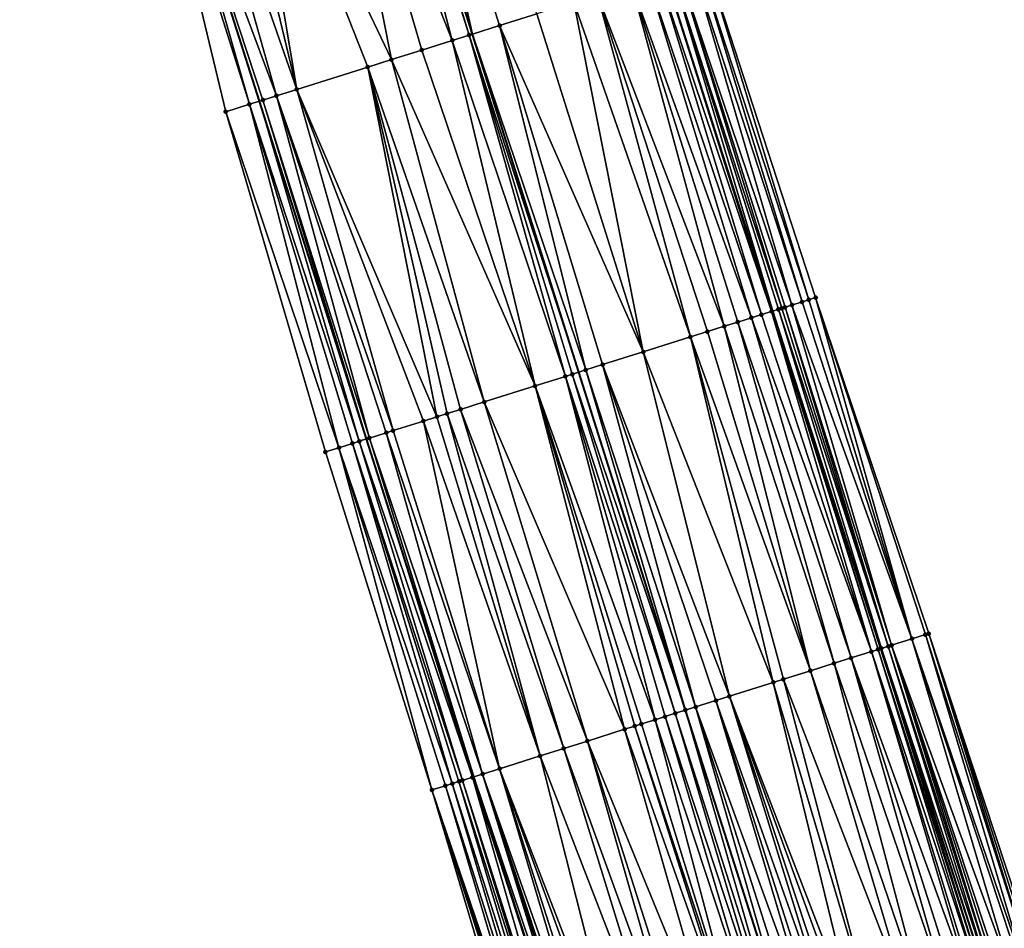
# Model space of a CAD drawing. Header units: feet. Extents: x 2004186 to 2014793, y 836912 to 864902.
# Tile 842 of 974: x 2004446 to 2004501, y 859180 to 859231. Entities that reach past the tile are written whole.
import ezdxf

# ---------------------------------------------------------------- set-up
doc = ezdxf.new("R2010")
doc.units = ezdxf.units.FT
doc.header["$LTSCALE"] = 100
doc.header["$MEASUREMENT"] = 0
for name, color, linetype, lineweight in [('EP_Travel Lane', 5, 'Continuous', 40), ('GPL_Skip Line', 2, 'Continuous', 40), ('Road Shots', 4, 'Continuous', 200), ('Road X-Section', 30, 'Continuous', 13)]:
    doc.layers.add(name, color=color, linetype=linetype, lineweight=lineweight)
doc.layers.add('I-77 SB_MM21-27-Surface-Border', color=7, linetype='Continuous')
doc.layers.add('I-77 SB_MM21-27-Surface-TIN', color=7, linetype='Continuous')

msp = doc.modelspace()

# ---------------------------------------------------------------- linework, layer by layer
at = {"layer": 'EP_Travel Lane'}
for points in [[(2004611.05073845, 858834.3353177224, 450.809887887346), (2004604.904946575, 858853.3668425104, 450.6313868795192), (2004598.75915778, 858872.3983577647, 450.4519635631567), (2004592.613442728, 858891.4296446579, 450.2502030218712), (2004586.467838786, 858910.4605874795, 450.014829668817), (2004580.322293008, 858929.491350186, 449.7618389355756), (2004574.17668532, 858948.5223046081, 449.5275945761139), (2004568.011584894, 858967.5560567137, 449.3092395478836), (2004561.847882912, 858986.5815319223, 449.1081062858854), (2004555.684214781, 859005.6069026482, 448.8968775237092), (2004549.520720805, 859024.6317358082, 448.6337080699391), (2004543.357037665, 859043.6571528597, 448.4269492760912), (2004537.193351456, 859062.6825793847, 448.2211025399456), (2004531.029666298, 859081.7080026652, 448.014952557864), (2004524.865823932, 859100.7339112, 447.8556761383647), (2004518.74471886, 859119.7364607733, 447.7203524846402), (2004512.616897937, 859138.7738750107, 447.5539477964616), (2004506.489054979, 859157.8113577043, 447.3980261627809), (2004500.361281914, 859176.8486232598, 447.2088581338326), (2004494.264296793, 859195.8284650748, 447.0465477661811), (2004488.171829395, 859214.8773456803, 446.8647979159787), (2004482.07930807, 859233.9263948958, 446.7118126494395), (2004475.98675831, 859252.9755330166, 446.5739951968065), (2004470.027193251, 859271.9272233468, 446.4479969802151)], [(2004588.082730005, 858826.8995207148, 450.8157096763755), (2004581.923465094, 858845.9265977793, 450.6296128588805), (2004575.764155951, 858864.9538114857, 450.4568630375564), (2004569.604895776, 858883.9808739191, 450.2693464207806), (2004563.445736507, 858903.0076246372, 450.0513423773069), (2004557.286682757, 858922.0340493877, 449.8014890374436), (2004551.127561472, 858941.0606827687, 449.5720199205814), (2004544.982919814, 858960.0824427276, 449.3651905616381), (2004538.836223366, 858979.1132654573, 449.1490235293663), (2004532.689582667, 858998.1439155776, 448.9161874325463), (2004526.543028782, 859017.174296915, 448.6573998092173), (2004520.39633813, 859036.2051016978, 448.4395070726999), (2004514.249481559, 859055.2364201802, 448.2712313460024), (2004508.102644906, 859074.2676770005, 448.0969892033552), (2004501.955668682, 859093.2993659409, 447.9644883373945), (2004495.812314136, 859112.3724637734, 447.873149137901), (2004489.682644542, 859131.4098709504, 447.7881508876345), (2004483.553024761, 859150.4471234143, 447.679462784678), (2004477.423393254, 859169.4844122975, 447.57635318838), (2004471.297890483, 859188.5960050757, 447.4720550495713), (2004465.250982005, 859207.6599434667, 447.3995910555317), (2004459.20407793, 859226.7238679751, 447.3247592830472), (2004453.157249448, 859245.7875541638, 447.2093015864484), (2004447.138044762, 859265.0163735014, 447.1114540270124)]]:
    msp.add_polyline3d(points, dxfattribs=at)
at = {"layer": 'GPL_Skip Line'}
msp.add_polyline3d([(2004600.144751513, 858830.8070277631, 451.0318982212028), (2004593.984853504, 858849.8338164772, 450.8384232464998), (2004587.824933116, 858868.8606743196, 450.651705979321), (2004581.665053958, 858887.8874048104, 450.4525393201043), (2004575.505346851, 858906.913603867, 450.2014217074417), (2004569.345699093, 858925.939619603, 449.9323833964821), (2004563.185962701, 858944.965909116, 449.6901084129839), (2004557.013036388, 858963.9881491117, 449.4678987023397), (2004550.839239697, 858983.0100203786, 449.2381246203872), (2004544.665458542, 859002.0318437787, 449.0037253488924), (2004538.491816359, 859021.0532389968, 448.7279527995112), (2004532.318022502, 859040.0751015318, 448.4973349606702), (2004526.144169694, 859059.0971456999, 448.2842675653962), (2004519.970243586, 859078.1194157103, 448.0930222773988), (2004513.796193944, 859097.1420663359, 447.9385541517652), (2004507.673925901, 859116.181789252, 447.8432484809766), (2004501.558497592, 859135.2231480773, 447.6719201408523), (2004495.443004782, 859154.2647077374, 447.5313333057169), (2004489.327486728, 859173.3063459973, 447.4027776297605), (2004483.245041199, 859192.3583882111, 447.2583316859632), (2004477.23562986, 859211.4338076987, 447.134447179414), (2004471.226203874, 859230.5092736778, 447.0184828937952), (2004465.216785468, 859249.5847155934, 446.8984191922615), (2004459.266163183, 859268.6782788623, 446.7735468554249)], dxfattribs=at)
at = {"layer": 'I-77 SB_MM21-27-Surface-Border', "color": 3, "linetype": 'ByBlock', "lineweight": -2}
for points in [[(2004472.4773432, 859272.6663528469, 446.2902183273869), (2004478.189264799, 859253.6681932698, 446.3872762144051), (2004484.389439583, 859234.652851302, 446.5081358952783), (2004490.589518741, 859215.637812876, 446.680707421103), (2004496.980352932, 859196.6828786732, 446.854806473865), (2004503.22893318, 859177.7683850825, 447.0383335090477), (2004509.34435858, 859158.7270353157, 447.2110499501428), (2004515.459768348, 859139.6857342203, 447.3912133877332), (2004521.575246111, 859120.6442214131, 447.5389734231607), (2004527.683948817, 859101.6465388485, 447.6780818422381), (2004533.857993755, 859082.6239027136, 447.8339510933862), (2004539.841598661, 859063.5401678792, 448.0519747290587), (2004545.444640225, 859044.3332597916, 448.3000429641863), (2004552.189291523, 859025.4961188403, 448.4819144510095), (2004558.553373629, 859006.5358226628, 448.6955618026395), (2004564.727175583, 858987.5139351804, 448.9237640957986), (2004570.901104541, 858968.4916563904, 449.1141541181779), (2004577.077379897, 858949.4590754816, 449.3218534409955), (2004583.237223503, 858930.4324548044, 449.5317550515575), (2004589.396965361, 858911.406148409, 449.7723916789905), (2004595.556651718, 858892.3800134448, 450.0297687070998), (2004601.335895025, 858873.2303341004, 450.2538553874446), (2004607.305443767, 858854.142167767, 450.4692363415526), (2004612.704133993, 858834.8692839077, 450.6932272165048)], [(2004587.587272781, 858826.7388912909, 450.795730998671), (2004581.807851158, 858845.8891214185, 450.6254984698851), (2004573.935653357, 858864.3609058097, 450.3745427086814), (2004567.204966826, 858883.2027608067, 450.1685439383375), (2004560.664649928, 858902.1059305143, 449.9344593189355), (2004554.504930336, 858921.1321681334, 449.6871242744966), (2004548.345137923, 858940.158630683, 449.4617647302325), (2004542.175701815, 858959.1701092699, 449.259049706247), (2004536.001870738, 858978.1920864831, 449.0395053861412), (2004530.018245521, 858997.275883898, 448.8275165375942), (2004524.415195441, 859016.4828182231, 448.5819936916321), (2004518.051143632, 859035.4430210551, 448.3593327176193), (2004511.496731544, 859054.3418794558, 448.1750943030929), (2004505.322676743, 859073.3645459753, 448.0221546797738), (2004498.958282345, 859092.3258043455, 447.9014847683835), (2004492.821177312, 859111.4114790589, 447.8267164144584), (2004486.705541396, 859130.4534843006, 447.7543356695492), (2004480.58991449, 859149.4954614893, 447.6776576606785), (2004474.664796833, 859168.5983181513, 447.5585882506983), (2004468.93780789, 859187.8524946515, 447.4715177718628), (2004462.928291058, 859206.9282489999, 447.4046807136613), (2004457.300320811, 859226.1240958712, 447.3211453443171), (2004452.626173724, 859245.6203115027, 447.2192829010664), (2004445.672324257, 859264.5737021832, 447.1361077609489)]]:
    msp.add_polyline3d(points, dxfattribs=at)
at = {"layer": 'I-77 SB_MM21-27-Surface-TIN', "color": 128, "linetype": 'ByBlock', "lineweight": -2}
for points in [[(2004466.742914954, 859250.0652661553, 446.8623771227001), (2004465.216785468, 859249.5847155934, 446.8984191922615), (2004471.226203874, 859230.5092736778, 447.0184828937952)], [(2004466.742914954, 859250.0652661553, 446.8623771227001), (2004471.226203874, 859230.5092736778, 447.0184828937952), (2004472.752335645, 859230.9898169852, 446.9812047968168)], [(2004466.742914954, 859250.0652661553, 446.8623771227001), (2004472.752335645, 859230.9898169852, 446.9812047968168), (2004474.850785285, 859231.6505054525, 446.9199679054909)], [(2004465.026019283, 859249.5246467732, 446.9029244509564), (2004462.736809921, 859248.8038689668, 446.9651708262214), (2004470.08159216, 859230.1489070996, 447.0534094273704)], [(2004465.026019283, 859249.5246467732, 446.9029244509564), (2004471.035437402, 859230.4492057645, 447.0231426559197), (2004465.216785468, 859249.5847155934, 446.8984191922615)], [(2004465.026019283, 859249.5246467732, 446.9029244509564), (2004470.08159216, 859230.1489070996, 447.0534094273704), (2004471.035437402, 859230.4492057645, 447.0231426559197)], [(2004471.035437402, 859230.4492057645, 447.0231426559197), (2004471.226203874, 859230.5092736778, 447.0184828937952), (2004465.216785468, 859249.5847155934, 446.8984191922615)], [(2004462.736809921, 859248.8038689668, 446.9651708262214), (2004457.967613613, 859247.3022807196, 447.1003333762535), (2004466.647787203, 859229.067711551, 447.1418665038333)], [(2004462.736809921, 859248.8038689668, 446.9651708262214), (2004468.364697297, 859229.6082851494, 447.0935194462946), (2004470.08159216, 859230.1489070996, 447.0534094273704)], [(2004462.736809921, 859248.8038689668, 446.9651708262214), (2004466.647787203, 859229.067711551, 447.1418665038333), (2004468.364697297, 859229.6082851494, 447.0935194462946)], [(2004456.63225037, 859246.8817987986, 447.1318395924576), (2004454.724583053, 859246.2811279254, 447.1798442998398), (2004461.306303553, 859227.3858812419, 447.2844805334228)], [(2004457.967613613, 859247.3022807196, 447.1003333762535), (2004456.63225037, 859246.8817987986, 447.1318395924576), (2004461.306303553, 859227.3858812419, 447.2844805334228)], [(2004457.967613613, 859247.3022807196, 447.1003333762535), (2004465.312410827, 859228.6472713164, 447.1804744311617), (2004466.647787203, 859229.067711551, 447.1418665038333)], [(2004457.967613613, 859247.3022807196, 447.1003333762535), (2004461.306303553, 859227.3858812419, 447.2844805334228), (2004465.312410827, 859228.6472713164, 447.1804744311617)], [(2004452.626173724, 859245.6203115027, 447.2192829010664), (2004458.635616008, 859226.5447937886, 447.3264353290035), (2004453.157249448, 859245.7875541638, 447.2093015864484)], [(2004454.724583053, 859246.2811279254, 447.1798442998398), (2004453.157249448, 859245.7875541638, 447.2093015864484), (2004460.161703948, 859227.0254762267, 447.3128590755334)], [(2004458.635616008, 859226.5447937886, 447.3264353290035), (2004459.20407793, 859226.7238679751, 447.3247592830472), (2004453.157249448, 859245.7875541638, 447.2093015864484)], [(2004459.398651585, 859226.7851616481, 447.3241856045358), (2004453.157249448, 859245.7875541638, 447.2093015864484), (2004459.20407793, 859226.7238679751, 447.3247592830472)], [(2004460.161703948, 859227.0254762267, 447.3128590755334), (2004453.157249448, 859245.7875541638, 447.2093015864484), (2004459.398651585, 859226.7851616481, 447.3241856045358)], [(2004454.724583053, 859246.2811279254, 447.1798442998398), (2004460.161703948, 859227.0254762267, 447.3128590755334), (2004461.306303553, 859227.3858812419, 447.2844805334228)], [(2004452.626173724, 859245.6203115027, 447.2192829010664), (2004457.300320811, 859226.1240958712, 447.3211453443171), (2004458.635616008, 859226.5447937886, 447.3264353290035)], [(2004484.389439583, 859234.652851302, 446.5081358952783), (2004484.007865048, 859234.532847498, 446.5399463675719), (2004490.207949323, 859215.5177928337, 446.7097516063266)], [(2004484.389439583, 859234.652851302, 446.5081358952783), (2004490.207949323, 859215.5177928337, 446.7097516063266), (2004490.589518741, 859215.637812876, 446.680707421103)], [(2004482.863111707, 859234.1729304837, 446.6514590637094), (2004482.481536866, 859234.0529276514, 446.6834350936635), (2004488.681643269, 859215.037802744, 446.8412739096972)], [(2004483.626281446, 859234.4128724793, 446.576660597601), (2004482.863111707, 859234.1729304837, 446.6514590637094), (2004489.254002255, 859215.2178173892, 446.7950810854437)], [(2004482.863111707, 859234.1729304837, 446.6514590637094), (2004488.872425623, 859215.0978202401, 446.8280252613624), (2004489.254002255, 859215.2178173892, 446.7950810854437)], [(2004482.863111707, 859234.1729304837, 446.6514590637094), (2004488.681643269, 859215.037802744, 446.8412739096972), (2004488.872425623, 859215.0978202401, 446.8280252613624)], [(2004484.007865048, 859234.532847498, 446.5399463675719), (2004483.626281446, 859234.4128724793, 446.576660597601), (2004489.826374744, 859215.3977891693, 446.7415858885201)], [(2004483.626281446, 859234.4128724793, 446.576660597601), (2004489.254002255, 859215.2178173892, 446.7950810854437), (2004489.826374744, 859215.3977891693, 446.7415858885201)], [(2004484.007865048, 859234.532847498, 446.5399463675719), (2004489.826374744, 859215.3977891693, 446.7415858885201), (2004490.207949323, 859215.5177928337, 446.7097516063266)], [(2004481.146091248, 859233.63270721, 446.7594862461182), (2004480.192245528, 859233.3324100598, 446.7900110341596), (2004486.964677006, 859214.4974074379, 446.9199942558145)], [(2004481.718412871, 859233.8128404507, 446.7334968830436), (2004481.146091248, 859233.63270721, 446.7594862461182), (2004487.536991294, 859214.6775639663, 446.8979721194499)], [(2004481.146091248, 859233.63270721, 446.7594862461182), (2004486.964677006, 859214.4974074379, 446.9199942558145), (2004487.536991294, 859214.6775639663, 446.8979721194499)], [(2004481.718412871, 859233.8128404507, 446.7334968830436), (2004488.109321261, 859214.8576707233, 446.8674711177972), (2004482.07930807, 859233.9263948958, 446.7118126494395)], [(2004481.718412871, 859233.8128404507, 446.7334968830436), (2004487.536991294, 859214.6775639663, 446.8979721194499), (2004488.109321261, 859214.8576707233, 446.8674711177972)], [(2004482.099970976, 859233.9328964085, 446.7105711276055), (2004482.07930807, 859233.9263948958, 446.7118126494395), (2004488.171829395, 859214.8773456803, 446.8647979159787)], [(2004488.109321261, 859214.8576707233, 446.8674711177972), (2004488.171829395, 859214.8773456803, 446.8647979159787), (2004482.07930807, 859233.9263948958, 446.7118126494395)], [(2004482.481536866, 859234.0529276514, 446.6834350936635), (2004482.099970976, 859233.9328964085, 446.7105711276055), (2004488.171829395, 859214.8773456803, 446.8647979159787)], [(2004482.481536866, 859234.0529276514, 446.6834350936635), (2004488.171829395, 859214.8773456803, 446.8647979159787), (2004488.490867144, 859214.9777654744, 446.851154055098)], [(2004482.481536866, 859234.0529276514, 446.6834350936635), (2004488.490867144, 859214.9777654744, 446.851154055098), (2004488.681643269, 859215.037802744, 446.8412739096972)], [(2004480.192245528, 859233.3324100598, 446.7900110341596), (2004478.284573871, 859232.7317529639, 446.8403629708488), (2004485.438539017, 859214.0168838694, 446.960634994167)], [(2004480.192245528, 859233.3324100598, 446.7900110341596), (2004486.201601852, 859214.2571652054, 446.9436453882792), (2004486.964677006, 859214.4974074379, 446.9199942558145)], [(2004480.192245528, 859233.3324100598, 446.7900110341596), (2004485.438539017, 859214.0168838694, 446.960634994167), (2004486.201601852, 859214.2571652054, 446.9436453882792)], [(2004478.284573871, 859232.7317529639, 446.8403629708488), (2004476.949216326, 859232.3112529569, 446.86878833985), (2004483.530881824, 859213.4161808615, 447.0031655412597)], [(2004478.284573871, 859232.7317529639, 446.8403629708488), (2004484.484706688, 859213.7165442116, 446.9839183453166), (2004485.438539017, 859214.0168838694, 446.960634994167)], [(2004478.284573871, 859232.7317529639, 446.8403629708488), (2004483.530881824, 859213.4161808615, 447.0031655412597), (2004484.484706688, 859213.7165442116, 446.9839183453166)], [(2004476.949216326, 859232.3112529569, 446.86878833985), (2004474.850785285, 859231.6505054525, 446.9199679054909), (2004480.860172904, 859212.5751612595, 447.0566792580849)], [(2004476.949216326, 859232.3112529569, 446.86878833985), (2004480.860172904, 859212.5751612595, 447.0566792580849), (2004483.530881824, 859213.4161808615, 447.0031655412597)], [(2004474.850785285, 859231.6505054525, 446.9199679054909), (2004472.752335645, 859230.9898169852, 446.9812047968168), (2004480.860172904, 859212.5751612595, 447.0566792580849)], [(2004472.752335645, 859230.9898169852, 446.9812047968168), (2004471.226203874, 859230.5092736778, 447.0184828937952), (2004477.617153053, 859211.5539744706, 447.13039936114)], [(2004472.752335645, 859230.9898169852, 446.9812047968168), (2004478.570982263, 859211.8543240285, 447.1088025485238), (2004480.860172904, 859212.5751612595, 447.0566792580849)], [(2004472.752335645, 859230.9898169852, 446.9812047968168), (2004477.617153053, 859211.5539744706, 447.13039936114), (2004478.570982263, 859211.8543240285, 447.1088025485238)], [(2004471.035437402, 859230.4492057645, 447.0231426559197), (2004470.08159216, 859230.1489070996, 447.0534094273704), (2004476.472573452, 859211.1935059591, 447.1479609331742)], [(2004471.035437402, 859230.4492057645, 447.0231426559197), (2004477.23562986, 859211.4338076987, 447.134447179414), (2004471.226203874, 859230.5092736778, 447.0184828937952)], [(2004471.035437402, 859230.4492057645, 447.0231426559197), (2004476.854106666, 859211.3136409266, 447.1384949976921), (2004477.23562986, 859211.4338076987, 447.134447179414)], [(2004471.035437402, 859230.4492057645, 447.0231426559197), (2004476.472573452, 859211.1935059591, 447.1479609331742), (2004476.854106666, 859211.3136409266, 447.1384949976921)], [(2004477.617153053, 859211.5539744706, 447.13039936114), (2004471.226203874, 859230.5092736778, 447.0184828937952), (2004477.23562986, 859211.4338076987, 447.134447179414)], [(2004470.08159216, 859230.1489070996, 447.0534094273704), (2004468.364697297, 859229.6082851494, 447.0935194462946), (2004474.755681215, 859210.6528756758, 447.186651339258)], [(2004470.08159216, 859230.1489070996, 447.0534094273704), (2004474.755681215, 859210.6528756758, 447.186651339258), (2004476.472573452, 859211.1935059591, 447.1479609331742)], [(2004466.647787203, 859229.067711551, 447.1418665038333), (2004465.312410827, 859228.6472713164, 447.1804744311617), (2004471.89417519, 859209.7518853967, 447.2613896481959)], [(2004468.364697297, 859229.6082851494, 447.0935194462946), (2004466.647787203, 859229.067711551, 447.1418665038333), (2004474.755681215, 859210.6528756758, 447.186651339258)], [(2004466.647787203, 859229.067711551, 447.1418665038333), (2004471.89417519, 859209.7518853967, 447.2613896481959), (2004474.755681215, 859210.6528756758, 447.186651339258)], [(2004465.312410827, 859228.6472713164, 447.1804744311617), (2004461.306303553, 859227.3858812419, 447.2844805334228), (2004469.223450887, 859208.9109146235, 447.3232216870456)], [(2004465.312410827, 859228.6472713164, 447.1804744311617), (2004470.558808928, 859209.3314130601, 447.2945288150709), (2004471.89417519, 859209.7518853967, 447.2613896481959)], [(2004465.312410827, 859228.6472713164, 447.1804744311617), (2004469.795748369, 859209.0911244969, 447.3102871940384), (2004470.558808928, 859209.3314130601, 447.2945288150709)], [(2004465.312410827, 859228.6472713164, 447.1804744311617), (2004469.223450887, 859208.9109146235, 447.3232216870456), (2004469.795748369, 859209.0911244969, 447.3102871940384)], [(2004460.161703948, 859227.0254762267, 447.3128590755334), (2004459.398651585, 859226.7851616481, 447.3241856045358), (2004465.408156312, 859207.7094457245, 447.3975702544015)], [(2004461.306303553, 859227.3858812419, 447.2844805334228), (2004460.161703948, 859227.0254762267, 447.3128590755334), (2004466.743486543, 859208.1300324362, 447.3839156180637)], [(2004460.161703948, 859227.0254762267, 447.3128590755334), (2004466.361957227, 859208.0098850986, 447.3912742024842), (2004466.743486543, 859208.1300324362, 447.3839156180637)], [(2004460.161703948, 859227.0254762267, 447.3128590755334), (2004465.408156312, 859207.7094457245, 447.3975702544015), (2004466.361957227, 859208.0098850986, 447.3912742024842)], [(2004461.306303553, 859227.3858812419, 447.2844805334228), (2004468.460389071, 859208.6706300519, 447.3396600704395), (2004469.223450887, 859208.9109146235, 447.3232216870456)], [(2004461.306303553, 859227.3858812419, 447.2844805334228), (2004466.743486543, 859208.1300324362, 447.3839156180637), (2004468.460389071, 859208.6706300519, 447.3396600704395)], [(2004458.635616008, 859226.5447937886, 447.3264353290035), (2004457.300320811, 859226.1240958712, 447.3211453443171), (2004463.69133304, 859207.16859653, 447.3989677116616)], [(2004458.635616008, 859226.5447937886, 447.3264353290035), (2004464.835869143, 859207.5292031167, 447.4049281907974), (2004459.20407793, 859226.7238679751, 447.3247592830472)], [(2004458.635616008, 859226.5447937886, 447.3264353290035), (2004464.454350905, 859207.4090206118, 447.4062958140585), (2004464.835869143, 859207.5292031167, 447.4049281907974)], [(2004458.635616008, 859226.5447937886, 447.3264353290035), (2004463.69133304, 859207.16859653, 447.3989677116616), (2004464.454350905, 859207.4090206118, 447.4062958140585)], [(2004459.398651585, 859226.7851616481, 447.3241856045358), (2004459.20407793, 859226.7238679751, 447.3247592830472), (2004465.250982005, 859207.6599434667, 447.3995910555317)], [(2004464.835869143, 859207.5292031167, 447.4049281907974), (2004465.250982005, 859207.6599434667, 447.3995910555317), (2004459.20407793, 859226.7238679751, 447.3247592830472)], [(2004459.398651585, 859226.7851616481, 447.3241856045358), (2004465.250982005, 859207.6599434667, 447.3995910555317), (2004465.408156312, 859207.7094457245, 447.3975702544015)], [(2004457.300320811, 859226.1240958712, 447.3211453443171), (2004462.928291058, 859206.9282489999, 447.4046807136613), (2004463.69133304, 859207.16859653, 447.3989677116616)], [(2004489.254002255, 859215.2178173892, 446.7950810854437), (2004488.872425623, 859215.0978202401, 446.8280252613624), (2004494.88171158, 859196.0227987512, 447.0197128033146)], [(2004489.826374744, 859215.3977891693, 446.7415858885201), (2004489.254002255, 859215.2178173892, 446.7950810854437), (2004496.026434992, 859196.3828107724, 446.9243852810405)], [(2004489.254002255, 859215.2178173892, 446.7950810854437), (2004494.88171158, 859196.0227987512, 447.0197128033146), (2004496.026434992, 859196.3828107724, 446.9243852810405)], [(2004490.207949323, 859215.5177928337, 446.7097516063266), (2004489.826374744, 859215.3977891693, 446.7415858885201), (2004496.026434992, 859196.3828107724, 446.9243852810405)], [(2004490.589518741, 859215.637812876, 446.680707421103), (2004490.207949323, 859215.5177928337, 446.7097516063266), (2004496.026434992, 859196.3828107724, 446.9243852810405)], [(2004490.589518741, 859215.637812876, 446.680707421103), (2004496.789572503, 859196.6228550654, 446.8670139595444), (2004496.980352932, 859196.6828786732, 446.854806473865)], [(2004490.589518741, 859215.637812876, 446.680707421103), (2004496.026434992, 859196.3828107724, 446.9243852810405), (2004496.789572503, 859196.6228550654, 446.8670139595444)], [(2004487.536991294, 859214.6775639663, 446.8979721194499), (2004486.964677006, 859214.4974074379, 446.9199942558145), (2004493.737066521, 859195.6625380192, 447.0726707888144)], [(2004488.109321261, 859214.8576707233, 446.8674711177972), (2004487.536991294, 859214.6775639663, 446.8979721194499), (2004493.737066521, 859195.6625380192, 447.0726707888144)], [(2004488.109321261, 859214.8576707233, 446.8674711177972), (2004494.118616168, 859195.7826208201, 447.0543179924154), (2004488.171829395, 859214.8773456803, 446.8647979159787)], [(2004488.109321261, 859214.8576707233, 446.8674711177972), (2004493.737066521, 859195.6625380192, 447.0726707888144), (2004494.118616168, 859195.7826208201, 447.0543179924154)], [(2004488.490867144, 859214.9777654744, 446.851154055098), (2004488.171829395, 859214.8773456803, 446.8647979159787), (2004494.30939284, 859195.8426563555, 447.0441424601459)], [(2004494.118616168, 859195.7826208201, 447.0543179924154), (2004494.264296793, 859195.8284650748, 447.0465477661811), (2004488.171829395, 859214.8773456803, 446.8647979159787)], [(2004494.30939284, 859195.8426563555, 447.0441424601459), (2004488.171829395, 859214.8773456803, 446.8647979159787), (2004494.264296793, 859195.8284650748, 447.0465477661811)], [(2004488.681643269, 859215.037802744, 446.8412739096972), (2004488.490867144, 859214.9777654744, 446.851154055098), (2004494.690933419, 859195.9627679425, 447.0306935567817)], [(2004488.490867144, 859214.9777654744, 446.851154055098), (2004494.30939284, 859195.8426563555, 447.0441424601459), (2004494.690933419, 859195.9627679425, 447.0306935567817)], [(2004488.872425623, 859215.0978202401, 446.8280252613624), (2004488.681643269, 859215.037802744, 446.8412739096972), (2004494.690933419, 859195.9627679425, 447.0306935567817)], [(2004488.872425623, 859215.0978202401, 446.8280252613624), (2004494.690933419, 859195.9627679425, 447.0306935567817), (2004494.88171158, 859196.0227987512, 447.0197128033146)], [(2004486.201601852, 859214.2571652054, 446.9436453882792), (2004485.438539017, 859214.0168838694, 446.960634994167), (2004491.638641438, 859195.0017716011, 447.1206280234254)], [(2004486.964677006, 859214.4974074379, 446.9199942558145), (2004486.201601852, 859214.2571652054, 446.9436453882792), (2004492.592464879, 859195.3021394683, 447.1021504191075)], [(2004486.201601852, 859214.2571652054, 446.9436453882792), (2004491.638641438, 859195.0017716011, 447.1206280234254), (2004492.592464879, 859195.3021394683, 447.1021504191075)], [(2004486.964677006, 859214.4974074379, 446.9199942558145), (2004492.592464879, 859195.3021394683, 447.1021504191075), (2004493.737066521, 859195.6625380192, 447.0726707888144)], [(2004484.484706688, 859213.7165442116, 446.9839183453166), (2004483.530881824, 859213.4161808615, 447.0031655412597), (2004490.303290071, 859194.5812519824, 447.145712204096)], [(2004485.438539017, 859214.0168838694, 446.960634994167), (2004484.484706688, 859213.7165442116, 446.9839183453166), (2004490.303290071, 859194.5812519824, 447.145712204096)], [(2004485.438539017, 859214.0168838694, 446.960634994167), (2004490.303290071, 859194.5812519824, 447.145712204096), (2004491.638641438, 859195.0017716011, 447.1206280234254)], [(2004483.530881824, 859213.4161808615, 447.0031655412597), (2004480.860172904, 859212.5751612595, 447.0566792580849), (2004488.204892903, 859193.9203969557, 447.1785743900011)], [(2004483.530881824, 859213.4161808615, 447.0031655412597), (2004488.777182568, 859194.1006316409, 447.1698668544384), (2004490.303290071, 859194.5812519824, 447.145712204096)], [(2004483.530881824, 859213.4161808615, 447.0031655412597), (2004488.204892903, 859193.9203969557, 447.1785743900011), (2004488.777182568, 859194.1006316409, 447.1698668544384)], [(2004480.860172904, 859212.5751612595, 447.0566792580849), (2004478.570982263, 859211.8543240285, 447.1088025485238), (2004485.724962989, 859193.1394054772, 447.2206495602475)], [(2004480.860172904, 859212.5751612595, 447.0566792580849), (2004485.724962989, 859193.1394054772, 447.2206495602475), (2004488.204892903, 859193.9203969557, 447.1785743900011)], [(2004478.570982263, 859211.8543240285, 447.1088025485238), (2004477.617153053, 859211.5539744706, 447.13039936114), (2004483.817328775, 859192.5386295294, 447.2507541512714)], [(2004478.570982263, 859211.8543240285, 447.1088025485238), (2004484.96191135, 859192.8990886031, 447.2315849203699), (2004485.724962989, 859193.1394054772, 447.2206495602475)], [(2004478.570982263, 859211.8543240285, 447.1088025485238), (2004483.817328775, 859192.5386295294, 447.2507541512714), (2004484.96191135, 859192.8990886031, 447.2315849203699)], [(2004476.854106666, 859211.3136409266, 447.1384949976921), (2004476.472573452, 859211.1935059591, 447.1479609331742), (2004482.672762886, 859192.1781174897, 447.2609002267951)], [(2004476.854106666, 859211.3136409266, 447.1384949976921), (2004483.245041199, 859192.3583882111, 447.2583316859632), (2004477.23562986, 859211.4338076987, 447.134447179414)], [(2004476.854106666, 859211.3136409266, 447.1384949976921), (2004482.672762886, 859192.1781174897, 447.2609002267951), (2004483.245041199, 859192.3583882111, 447.2583316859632)], [(2004477.617153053, 859211.5539744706, 447.13039936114), (2004477.23562986, 859211.4338076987, 447.134447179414), (2004483.245041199, 859192.3583882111, 447.2583316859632)], [(2004477.617153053, 859211.5539744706, 447.13039936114), (2004483.245041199, 859192.3583882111, 447.2583316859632), (2004483.817328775, 859192.5386295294, 447.2507541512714)], [(2004476.472573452, 859211.1935059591, 447.1479609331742), (2004474.755681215, 859210.6528756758, 447.186651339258), (2004481.528170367, 859191.8176899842, 447.2854472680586)], [(2004476.472573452, 859211.1935059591, 447.1479609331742), (2004482.100470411, 859191.9978917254, 447.2711275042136), (2004482.672762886, 859192.1781174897, 447.2609002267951)], [(2004476.472573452, 859211.1935059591, 447.1479609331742), (2004481.528170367, 859191.8176899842, 447.2854472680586), (2004482.100470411, 859191.9978917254, 447.2711275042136)], [(2004474.755681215, 859210.6528756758, 447.186651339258), (2004471.89417519, 859209.7518853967, 447.2613896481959), (2004479.811273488, 859191.277074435, 447.3266475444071)], [(2004474.755681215, 859210.6528756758, 447.186651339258), (2004480.76510894, 859191.5774041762, 447.3016749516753), (2004481.528170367, 859191.8176899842, 447.2854472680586)], [(2004474.755681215, 859210.6528756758, 447.186651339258), (2004480.383568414, 859191.4572924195, 447.3150948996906), (2004480.76510894, 859191.5774041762, 447.3016749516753)], [(2004474.755681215, 859210.6528756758, 447.186651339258), (2004479.811273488, 859191.277074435, 447.3266475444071), (2004480.383568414, 859191.4572924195, 447.3150948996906)], [(2004471.89417519, 859209.7518853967, 447.2613896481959), (2004470.558808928, 859209.3314130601, 447.2945288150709), (2004477.712850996, 859190.6162997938, 447.3732039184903)], [(2004471.89417519, 859209.7518853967, 447.2613896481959), (2004477.712850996, 859190.6162997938, 447.3732039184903), (2004479.811273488, 859191.277074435, 447.3266475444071)], [(2004469.795748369, 859209.0911244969, 447.3102871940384), (2004469.223450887, 859208.9109146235, 447.3232216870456), (2004475.042158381, 859189.7752284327, 447.4178998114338)], [(2004470.558808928, 859209.3314130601, 447.2945288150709), (2004469.795748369, 859209.0911244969, 447.3102871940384), (2004476.377503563, 859190.1957676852, 447.396160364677)], [(2004469.795748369, 859209.0911244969, 447.3102871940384), (2004475.042158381, 859189.7752284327, 447.4178998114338), (2004476.377503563, 859190.1957676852, 447.396160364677)], [(2004470.558808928, 859209.3314130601, 447.2945288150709), (2004476.377503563, 859190.1957676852, 447.396160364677), (2004477.712850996, 859190.6162997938, 447.3732039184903)], [(2004468.460389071, 859208.6706300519, 447.3396600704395), (2004466.743486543, 859208.1300324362, 447.3839156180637), (2004472.752989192, 859189.0543231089, 447.4584227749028)], [(2004469.223450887, 859208.9109146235, 447.3232216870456), (2004468.460389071, 859208.6706300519, 447.3396600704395), (2004475.042158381, 859189.7752284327, 447.4178998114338)], [(2004468.460389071, 859208.6706300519, 447.3396600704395), (2004472.752989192, 859189.0543231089, 447.4584227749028), (2004475.042158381, 859189.7752284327, 447.4178998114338)], [(2004466.361957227, 859208.0098850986, 447.3912742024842), (2004465.408156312, 859207.7094457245, 447.3975702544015), (2004471.79917977, 859188.7539107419, 447.4693195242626)], [(2004466.743486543, 859208.1300324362, 447.3839156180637), (2004466.361957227, 859208.0098850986, 447.3912742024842), (2004472.752989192, 859189.0543231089, 447.4584227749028)], [(2004466.361957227, 859208.0098850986, 447.3912742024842), (2004471.79917977, 859188.7539107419, 447.4693195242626), (2004472.752989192, 859189.0543231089, 447.4584227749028)], [(2004464.454350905, 859207.4090206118, 447.4062958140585), (2004463.69133304, 859207.16859653, 447.3989677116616), (2004470.082355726, 859188.2130639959, 447.4711339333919)], [(2004464.835869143, 859207.5292031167, 447.4049281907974), (2004464.454350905, 859207.4090206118, 447.4062958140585), (2004470.654611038, 859188.393407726, 447.4810028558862)], [(2004464.454350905, 859207.4090206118, 447.4062958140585), (2004470.463856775, 859188.3333010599, 447.4790608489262), (2004470.654611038, 859188.393407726, 447.4810028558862)], [(2004464.454350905, 859207.4090206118, 447.4062958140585), (2004470.082355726, 859188.2130639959, 447.4711339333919), (2004470.463856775, 859188.3333010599, 447.4790608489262)], [(2004464.835869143, 859207.5292031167, 447.4049281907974), (2004471.226900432, 859188.5736432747, 447.4724424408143), (2004465.250982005, 859207.6599434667, 447.3995910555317)], [(2004464.835869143, 859207.5292031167, 447.4049281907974), (2004470.654611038, 859188.393407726, 447.4810028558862), (2004471.226900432, 859188.5736432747, 447.4724424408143)], [(2004465.408156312, 859207.7094457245, 447.3975702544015), (2004465.250982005, 859207.6599434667, 447.3995910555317), (2004471.297890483, 859188.5960050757, 447.4720550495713)], [(2004471.226900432, 859188.5736432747, 447.4724424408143), (2004471.297890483, 859188.5960050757, 447.4720550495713), (2004465.250982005, 859207.6599434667, 447.3995910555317)], [(2004465.408156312, 859207.7094457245, 447.3975702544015), (2004471.297890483, 859188.5960050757, 447.4720550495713), (2004471.79917977, 859188.7539107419, 447.4693195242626)], [(2004463.69133304, 859207.16859653, 447.3989677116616), (2004462.928291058, 859206.9282489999, 447.4046807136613), (2004468.93780789, 859187.8524946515, 447.4715177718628)], [(2004463.69133304, 859207.16859653, 447.3989677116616), (2004469.700846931, 859188.0928515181, 447.467395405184), (2004470.082355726, 859188.2130639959, 447.4711339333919)], [(2004463.69133304, 859207.16859653, 447.3989677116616), (2004468.93780789, 859187.8524946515, 447.4715177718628), (2004469.700846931, 859188.0928515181, 447.467395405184)], [(2004496.026434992, 859196.3828107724, 446.9243852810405), (2004494.88171158, 859196.0227987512, 447.0197128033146), (2004501.705361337, 859177.2797857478, 447.1381606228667)], [(2004496.789572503, 859196.6228550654, 446.8670139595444), (2004496.026434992, 859196.3828107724, 446.9243852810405), (2004502.467161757, 859177.5240402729, 447.0813371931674)], [(2004496.026434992, 859196.3828107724, 446.9243852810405), (2004502.27671608, 859177.462962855, 447.0934327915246), (2004502.467161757, 859177.5240402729, 447.0813371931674)], [(2004496.026434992, 859196.3828107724, 446.9243852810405), (2004501.705361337, 859177.2797857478, 447.1381606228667), (2004502.27671608, 859177.462962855, 447.0934327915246)], [(2004496.980352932, 859196.6828786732, 446.854806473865), (2004496.789572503, 859196.6228550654, 446.8670139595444), (2004502.848040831, 859177.6462333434, 447.0629986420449)], [(2004496.789572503, 859196.6228550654, 446.8670139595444), (2004502.467161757, 859177.5240402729, 447.0813371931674), (2004502.848040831, 859177.6462333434, 447.0629986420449)], [(2004496.980352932, 859196.6828786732, 446.854806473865), (2004503.038489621, 859177.7073010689, 447.049419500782), (2004503.22893318, 859177.7683850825, 447.0383335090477)], [(2004496.980352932, 859196.6828786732, 446.854806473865), (2004502.848040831, 859177.6462333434, 447.0629986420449), (2004503.038489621, 859177.7073010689, 447.049419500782)], [(2004494.118616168, 859195.7826208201, 447.0543179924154), (2004493.737066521, 859195.6625380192, 447.0726707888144), (2004499.991402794, 859176.7299253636, 447.2219750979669)], [(2004494.118616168, 859195.7826208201, 447.0543179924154), (2004500.18184567, 859176.7910115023, 447.2112144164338), (2004494.264296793, 859195.8284650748, 447.0465477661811)], [(2004494.118616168, 859195.7826208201, 447.0543179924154), (2004499.991402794, 859176.7299253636, 447.2219750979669), (2004500.18184567, 859176.7910115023, 447.2112144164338)], [(2004494.30939284, 859195.8426563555, 447.0441424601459), (2004494.264296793, 859195.8284650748, 447.0465477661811), (2004500.361281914, 859176.8486232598, 447.2088581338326)], [(2004500.18184567, 859176.7910115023, 447.2112144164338), (2004500.361281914, 859176.8486232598, 447.2088581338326), (2004494.264296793, 859195.8284650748, 447.0465477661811)], [(2004494.690933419, 859195.9627679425, 447.0306935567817), (2004494.30939284, 859195.8426563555, 447.0441424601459), (2004500.562686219, 859176.913324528, 447.2112372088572)], [(2004494.30939284, 859195.8426563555, 447.0441424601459), (2004500.361281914, 859176.8486232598, 447.2088581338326), (2004500.372271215, 859176.8521516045, 447.2087138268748)], [(2004494.30939284, 859195.8426563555, 447.0441424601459), (2004500.372271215, 859176.8521516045, 447.2087138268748), (2004500.562686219, 859176.913324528, 447.2112372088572)], [(2004494.88171158, 859196.0227987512, 447.0197128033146), (2004494.690933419, 859195.9627679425, 447.0306935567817), (2004500.753112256, 859176.9744631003, 447.2085024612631)], [(2004494.690933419, 859195.9627679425, 447.0306935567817), (2004500.562686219, 859176.913324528, 447.2112372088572), (2004500.753112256, 859176.9744631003, 447.2085024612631)], [(2004494.88171158, 859196.0227987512, 447.0197128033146), (2004501.13399665, 859177.0966396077, 447.1876285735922), (2004501.705361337, 859177.2797857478, 447.1381606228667)], [(2004494.88171158, 859196.0227987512, 447.0197128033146), (2004500.943549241, 859177.0355675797, 447.2005491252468), (2004501.13399665, 859177.0966396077, 447.1876285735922)], [(2004494.88171158, 859196.0227987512, 447.0197128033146), (2004500.753112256, 859176.9744631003, 447.2085024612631), (2004500.943549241, 859177.0355675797, 447.2005491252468)], [(2004492.592464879, 859195.3021394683, 447.1021504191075), (2004491.638641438, 859195.0017716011, 447.1206280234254), (2004498.087067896, 859176.1187717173, 447.2848461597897)], [(2004493.737066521, 859195.6625380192, 447.0726707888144), (2004492.592464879, 859195.3021394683, 447.1021504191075), (2004499.420068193, 859176.5466855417, 447.2571033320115)], [(2004492.592464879, 859195.3021394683, 447.1021504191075), (2004498.658351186, 859176.3021712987, 447.274172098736), (2004499.420068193, 859176.5466855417, 447.2571033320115)], [(2004492.592464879, 859195.3021394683, 447.1021504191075), (2004498.087067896, 859176.1187717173, 447.2848461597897), (2004498.658351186, 859176.3021712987, 447.274172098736)], [(2004493.737066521, 859195.6625380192, 447.0726707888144), (2004499.610507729, 859176.6077820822, 447.2479348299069), (2004499.991402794, 859176.7299253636, 447.2219750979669)], [(2004493.737066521, 859195.6625380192, 447.0726707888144), (2004499.420068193, 859176.5466855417, 447.2571033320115), (2004499.610507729, 859176.6077820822, 447.2479348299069)], [(2004491.638641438, 859195.0017716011, 447.1206280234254), (2004490.303290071, 859194.5812519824, 447.145712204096), (2004496.754088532, 859175.6907927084, 447.3026113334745)], [(2004491.638641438, 859195.0017716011, 447.1206280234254), (2004496.754088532, 859175.6907927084, 447.3026113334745), (2004498.087067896, 859176.1187717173, 447.2848461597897)], [(2004488.777182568, 859194.1006316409, 447.1698668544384), (2004488.204892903, 859193.9203969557, 447.1785743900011), (2004493.897704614, 859174.7736934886, 447.340473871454)], [(2004490.303290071, 859194.5812519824, 447.145712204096), (2004488.777182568, 859194.1006316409, 447.1698668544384), (2004495.992383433, 859175.4462413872, 447.3140046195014)], [(2004488.777182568, 859194.1006316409, 447.1698668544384), (2004493.897704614, 859174.7736934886, 447.340473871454), (2004495.992383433, 859175.4462413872, 447.3140046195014)], [(2004490.303290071, 859194.5812519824, 447.145712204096), (2004495.992383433, 859175.4462413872, 447.3140046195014), (2004496.754088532, 859175.6907927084, 447.3026113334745)], [(2004488.204892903, 859193.9203969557, 447.1785743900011), (2004485.724962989, 859193.1394054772, 447.2206495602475), (2004492.945578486, 859174.4679880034, 447.352215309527)], [(2004488.204892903, 859193.9203969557, 447.1785743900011), (2004492.945578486, 859174.4679880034, 447.352215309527), (2004493.897704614, 859174.7736934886, 447.340473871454)], [(2004485.724962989, 859193.1394054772, 447.2206495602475), (2004484.96191135, 859192.8990886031, 447.2315849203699), (2004491.612593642, 859174.0400260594, 447.3725925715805)], [(2004485.724962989, 859193.1394054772, 447.2206495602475), (2004492.564727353, 859174.3457079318, 447.3572367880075), (2004492.945578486, 859174.4679880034, 447.352215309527)], [(2004485.724962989, 859193.1394054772, 447.2206495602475), (2004491.993452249, 859174.1622828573, 447.3640086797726), (2004492.564727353, 859174.3457079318, 447.3572367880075)], [(2004485.724962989, 859193.1394054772, 447.2206495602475), (2004491.612593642, 859174.0400260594, 447.3725925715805), (2004491.993452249, 859174.1622828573, 447.3640086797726)], [(2004483.817328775, 859192.5386295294, 447.2507541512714), (2004483.245041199, 859192.3583882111, 447.2583316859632), (2004489.327486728, 859173.3063459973, 447.4027776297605)], [(2004484.96191135, 859192.8990886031, 447.2315849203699), (2004483.817328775, 859192.5386295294, 447.2507541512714), (2004490.660459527, 859173.7343454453, 447.3881409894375)], [(2004483.817328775, 859192.5386295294, 447.2507541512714), (2004489.327486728, 859173.3063459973, 447.4027776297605), (2004489.89875406, 859173.48979527, 447.3997096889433)], [(2004483.817328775, 859192.5386295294, 447.2507541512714), (2004489.89875406, 859173.48979527, 447.3997096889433), (2004490.660459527, 859173.7343454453, 447.3881409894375)], [(2004484.96191135, 859192.8990886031, 447.2315849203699), (2004491.041315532, 859173.8566103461, 447.3807973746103), (2004491.612593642, 859174.0400260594, 447.3725925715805)], [(2004484.96191135, 859192.8990886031, 447.2315849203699), (2004490.660459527, 859173.7343454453, 447.3881409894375), (2004491.041315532, 859173.8566103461, 447.3807973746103)], [(2004482.100470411, 859191.9978917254, 447.2711275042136), (2004481.528170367, 859191.8176899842, 447.2854472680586), (2004487.804088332, 859172.8172066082, 447.419939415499)], [(2004482.672762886, 859192.1781174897, 447.2609002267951), (2004482.100470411, 859191.9978917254, 447.2711275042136), (2004488.375365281, 859173.0006259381, 447.4122881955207)], [(2004482.100470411, 859191.9978917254, 447.2711275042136), (2004487.804088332, 859172.8172066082, 447.419939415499), (2004488.375365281, 859173.0006259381, 447.4122881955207)], [(2004482.672762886, 859192.1781174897, 447.2609002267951), (2004488.756226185, 859173.1228755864, 447.4026098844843), (2004483.245041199, 859192.3583882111, 447.2583316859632)], [(2004482.672762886, 859192.1781174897, 447.2609002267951), (2004488.375365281, 859173.0006259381, 447.4122881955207), (2004488.756226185, 859173.1228755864, 447.4026098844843)], [(2004488.756226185, 859173.1228755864, 447.4026098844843), (2004489.327486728, 859173.3063459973, 447.4027776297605), (2004483.245041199, 859192.3583882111, 447.2583316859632)], [(2004479.811273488, 859191.277074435, 447.3266475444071), (2004477.712850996, 859190.6162997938, 447.3732039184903), (2004485.328525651, 859172.0224805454, 447.4670289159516)], [(2004480.383568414, 859191.4572924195, 447.3150948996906), (2004479.811273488, 859191.277074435, 447.3266475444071), (2004486.471087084, 859172.3892957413, 447.4481349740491)], [(2004479.811273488, 859191.277074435, 447.3266475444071), (2004485.328525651, 859172.0224805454, 447.4670289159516), (2004486.471087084, 859172.3892957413, 447.4481349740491)], [(2004480.76510894, 859191.5774041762, 447.3016749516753), (2004480.383568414, 859191.4572924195, 447.3150948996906), (2004486.661519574, 859172.4504142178, 447.4423241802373)], [(2004480.383568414, 859191.4572924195, 447.3150948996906), (2004486.471087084, 859172.3892957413, 447.4481349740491), (2004486.661519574, 859172.4504142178, 447.4423241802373)], [(2004481.528170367, 859191.8176899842, 447.2854472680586), (2004480.76510894, 859191.5774041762, 447.3016749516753), (2004486.661519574, 859172.4504142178, 447.4423241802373)], [(2004481.528170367, 859191.8176899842, 447.2854472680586), (2004486.661519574, 859172.4504142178, 447.4423241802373), (2004487.804088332, 859172.8172066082, 447.419939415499)], [(2004476.377503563, 859190.1957676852, 447.396160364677), (2004475.042158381, 859189.7752284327, 447.4178998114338), (2004482.281691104, 859171.044319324, 447.5193468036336)], [(2004477.712850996, 859190.6162997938, 447.3732039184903), (2004476.377503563, 859190.1957676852, 447.396160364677), (2004483.233824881, 859171.3500009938, 447.5039599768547)], [(2004476.377503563, 859190.1957676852, 447.396160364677), (2004482.281691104, 859171.044319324, 447.5193468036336), (2004483.233824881, 859171.3500009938, 447.5039599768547)], [(2004477.712850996, 859190.6162997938, 447.3732039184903), (2004483.805103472, 859171.5334152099, 447.4955260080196), (2004485.328525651, 859172.0224805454, 447.4670289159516)], [(2004477.712850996, 859190.6162997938, 447.3732039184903), (2004483.233824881, 859171.3500009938, 447.5039599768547), (2004483.805103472, 859171.5334152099, 447.4955260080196)], [(2004475.042158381, 859189.7752284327, 447.4178998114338), (2004472.752989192, 859189.0543231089, 447.4584227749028), (2004479.996583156, 859170.3106424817, 447.5500246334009)], [(2004475.042158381, 859189.7752284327, 447.4178998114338), (2004479.996583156, 859170.3106424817, 447.5500246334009), (2004482.281691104, 859171.044319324, 447.5193468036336)], [(2004472.752989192, 859189.0543231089, 447.4584227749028), (2004471.79917977, 859188.7539107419, 447.4693195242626), (2004478.473169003, 859169.821552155, 447.5746963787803)], [(2004472.752989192, 859189.0543231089, 447.4584227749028), (2004479.615725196, 859170.1883836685, 447.5583001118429), (2004479.996583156, 859170.3106424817, 447.5500246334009)], [(2004472.752989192, 859189.0543231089, 447.4584227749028), (2004478.854018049, 859169.9438387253, 447.5706696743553), (2004479.615725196, 859170.1883836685, 447.5583001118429)], [(2004472.752989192, 859189.0543231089, 447.4584227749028), (2004478.473169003, 859169.821552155, 447.5746963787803), (2004478.854018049, 859169.9438387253, 447.5706696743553)], [(2004471.226900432, 859188.5736432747, 447.4724424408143), (2004470.654611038, 859188.393407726, 447.4810028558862), (2004476.759384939, 859169.2711485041, 447.5753538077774)], [(2004471.226900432, 859188.5736432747, 447.4724424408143), (2004477.423393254, 859169.4844122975, 447.57635318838), (2004471.297890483, 859188.5960050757, 447.4720550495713)], [(2004471.226900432, 859188.5736432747, 447.4724424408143), (2004476.759384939, 859169.2711485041, 447.5753538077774), (2004477.423393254, 859169.4844122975, 447.57635318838)], [(2004471.79917977, 859188.7539107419, 447.4693195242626), (2004471.297890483, 859188.5960050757, 447.4720550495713), (2004477.711483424, 859169.576940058, 447.5767867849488)], [(2004477.711483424, 859169.576940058, 447.5767867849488), (2004471.297890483, 859188.5960050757, 447.4720550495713), (2004477.423393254, 859169.4844122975, 447.57635318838)], [(2004471.79917977, 859188.7539107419, 447.4693195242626), (2004478.092332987, 859169.6992250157, 447.5725132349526), (2004478.473169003, 859169.821552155, 447.5746963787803)], [(2004471.79917977, 859188.7539107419, 447.4693195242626), (2004477.901910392, 859169.6380757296, 447.5736080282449), (2004478.092332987, 859169.6992250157, 447.5725132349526)], [(2004471.79917977, 859188.7539107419, 447.4693195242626), (2004477.711483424, 859169.576940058, 447.5767867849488), (2004477.901910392, 859169.6380757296, 447.5736080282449)], [(2004469.700846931, 859188.0928515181, 447.467395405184), (2004468.93780789, 859187.8524946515, 447.4715177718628), (2004475.426481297, 859168.842933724, 447.557029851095)], [(2004470.082355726, 859188.2130639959, 447.4711339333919), (2004469.700846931, 859188.0928515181, 447.467395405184), (2004475.807311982, 859168.9652774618, 447.5617536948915)], [(2004469.700846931, 859188.0928515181, 447.467395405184), (2004475.426481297, 859168.842933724, 447.557029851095), (2004475.807311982, 859168.9652774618, 447.5617536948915)], [(2004470.463856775, 859188.3333010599, 447.4790608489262), (2004470.082355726, 859188.2130639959, 447.4711339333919), (2004476.188154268, 859169.0875850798, 447.5609487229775)], [(2004470.082355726, 859188.2130639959, 447.4711339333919), (2004475.807311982, 859168.9652774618, 447.5617536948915), (2004476.188154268, 859169.0875850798, 447.5609487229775)], [(2004470.654611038, 859188.393407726, 447.4810028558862), (2004470.463856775, 859188.3333010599, 447.4790608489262), (2004476.568970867, 859169.2099726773, 447.5723860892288)], [(2004470.463856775, 859188.3333010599, 447.4790608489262), (2004476.188154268, 859169.0875850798, 447.5609487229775), (2004476.568970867, 859169.2099726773, 447.5723860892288)], [(2004470.654611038, 859188.393407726, 447.4810028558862), (2004476.568970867, 859169.2099726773, 447.5723860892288), (2004476.759384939, 859169.2711485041, 447.5753538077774)], [(2004468.93780789, 859187.8524946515, 447.4715177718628), (2004475.236060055, 859168.7817802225, 447.5574794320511), (2004475.426481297, 859168.842933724, 447.557029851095)], [(2004468.93780789, 859187.8524946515, 447.4715177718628), (2004475.045633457, 859168.7206433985, 447.5604817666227), (2004475.236060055, 859168.7817802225, 447.5574794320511)], [(2004468.93780789, 859187.8524946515, 447.4715177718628), (2004474.664796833, 859168.5983181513, 447.5585882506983), (2004475.045633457, 859168.7206433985, 447.5604817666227)]]:
    msp.add_3dface(points, dxfattribs=at)
at = {"layer": 'Road Shots', "lineweight": 100}
for p in [(2004472.752335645, 859230.9898169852, 446.9812047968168), (2004471.035437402, 859230.4492057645, 447.0231426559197), (2004470.08159216, 859230.1489070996, 447.0534094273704), (2004466.647787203, 859229.067711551, 447.1418665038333), (2004468.364697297, 859229.6082851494, 447.0935194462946), (2004465.312410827, 859228.6472713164, 447.1804744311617), (2004460.161703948, 859227.0254762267, 447.3128590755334), (2004461.306303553, 859227.3858812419, 447.2844805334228), (2004458.635616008, 859226.5447937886, 447.3264353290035), (2004459.398651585, 859226.7851616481, 447.3241856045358), (2004457.300320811, 859226.1240958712, 447.3211453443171), (2004489.254002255, 859215.2178173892, 446.7950810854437), (2004489.826374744, 859215.3977891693, 446.7415858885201), (2004490.207949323, 859215.5177928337, 446.7097516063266), (2004490.589518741, 859215.637812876, 446.680707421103), (2004487.536991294, 859214.6775639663, 446.8979721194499), (2004488.109321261, 859214.8576707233, 446.8674711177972), (2004488.490867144, 859214.9777654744, 446.851154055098), (2004488.681643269, 859215.037802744, 446.8412739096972), (2004488.872425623, 859215.0978202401, 446.8280252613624), (2004486.201601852, 859214.2571652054, 446.9436453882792), (2004486.964677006, 859214.4974074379, 446.9199942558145), (2004484.484706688, 859213.7165442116, 446.9839183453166), (2004485.438539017, 859214.0168838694, 446.960634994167), (2004483.530881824, 859213.4161808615, 447.0031655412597), (2004480.860172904, 859212.5751612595, 447.0566792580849), (2004478.570982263, 859211.8543240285, 447.1088025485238), (2004476.854106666, 859211.3136409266, 447.1384949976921), (2004477.617153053, 859211.5539744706, 447.13039936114), (2004476.472573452, 859211.1935059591, 447.1479609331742), (2004474.755681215, 859210.6528756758, 447.186651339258), (2004471.89417519, 859209.7518853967, 447.2613896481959), (2004469.795748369, 859209.0911244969, 447.3102871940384), (2004470.558808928, 859209.3314130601, 447.2945288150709), (2004468.460389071, 859208.6706300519, 447.3396600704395), (2004469.223450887, 859208.9109146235, 447.3232216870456), (2004466.361957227, 859208.0098850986, 447.3912742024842), (2004466.743486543, 859208.1300324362, 447.3839156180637), (2004464.454350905, 859207.4090206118, 447.4062958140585), (2004464.835869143, 859207.5292031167, 447.4049281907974), (2004465.408156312, 859207.7094457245, 447.3975702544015), (2004462.928291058, 859206.9282489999, 447.4046807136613), (2004463.69133304, 859207.16859653, 447.3989677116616), (2004496.026434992, 859196.3828107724, 446.9243852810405), (2004496.789572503, 859196.6228550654, 446.8670139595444), (2004496.980352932, 859196.6828786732, 446.854806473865), (2004494.118616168, 859195.7826208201, 447.0543179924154), (2004494.30939284, 859195.8426563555, 447.0441424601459), (2004494.690933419, 859195.9627679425, 447.0306935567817), (2004494.88171158, 859196.0227987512, 447.0197128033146), (2004492.592464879, 859195.3021394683, 447.1021504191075), (2004493.737066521, 859195.6625380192, 447.0726707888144), (2004491.638641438, 859195.0017716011, 447.1206280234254), (2004488.777182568, 859194.1006316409, 447.1698668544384), (2004490.303290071, 859194.5812519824, 447.145712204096), (2004488.204892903, 859193.9203969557, 447.1785743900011), (2004485.724962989, 859193.1394054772, 447.2206495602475), (2004483.817328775, 859192.5386295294, 447.2507541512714), (2004484.96191135, 859192.8990886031, 447.2315849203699), (2004482.100470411, 859191.9978917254, 447.2711275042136), (2004482.672762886, 859192.1781174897, 447.2609002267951), (2004483.245041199, 859192.3583882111, 447.2583316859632), (2004479.811273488, 859191.277074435, 447.3266475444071), (2004480.383568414, 859191.4572924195, 447.3150948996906), (2004480.76510894, 859191.5774041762, 447.3016749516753), (2004481.528170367, 859191.8176899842, 447.2854472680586), (2004476.377503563, 859190.1957676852, 447.396160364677), (2004477.712850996, 859190.6162997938, 447.3732039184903), (2004475.042158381, 859189.7752284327, 447.4178998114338), (2004472.752989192, 859189.0543231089, 447.4584227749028), (2004471.226900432, 859188.5736432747, 447.4724424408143), (2004471.79917977, 859188.7539107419, 447.4693195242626), (2004469.700846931, 859188.0928515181, 447.467395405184), (2004470.082355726, 859188.2130639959, 447.4711339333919), (2004470.463856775, 859188.3333010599, 447.4790608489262), (2004470.654611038, 859188.393407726, 447.4810028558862), (2004468.93780789, 859187.8524946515, 447.4715177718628)]:
    msp.add_point(p, dxfattribs=at)
at = {"layer": 'Road X-Section', "extrusion": (0.3004706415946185, -0.9537712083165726, 0.006154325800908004), "elevation": -217221.8145596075, "flags": 128}
msp.add_lwpolyline([(2170006.981812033, 1784.208752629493), (2170008.381812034, 1784.214042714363), (2170009.181812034, 1784.211792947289), (2170009.981812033, 1784.200466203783), (2170011.181812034, 1784.172087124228), (2170015.381812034, 1784.068079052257), (2170016.781812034, 1784.029470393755), (2170018.581812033, 1783.981122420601), (2170020.381812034, 1783.941011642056), (2170021.381812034, 1783.910744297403), (2170023.181812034, 1783.868805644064), (2170025.381812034, 1783.807567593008), (2170027.581812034, 1783.756387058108), (2170028.981812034, 1783.727961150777), (2170030.981812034, 1783.677608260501), (2170031.981812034, 1783.64708289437), (2170032.581812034, 1783.621093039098), (2170032.981812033, 1783.598166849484), (2170033.381812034, 1783.571030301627), (2170033.781812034, 1783.539053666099), (2170034.581812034, 1783.464253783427), (2170034.981812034, 1783.427538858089), (2170035.381812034, 1783.395727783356)], dxfattribs=at)
at = {"layer": 'Road X-Section', "extrusion": (0.3004706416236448, -0.9537712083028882, 0.006154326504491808), "elevation": -217201.8144893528, "flags": 128}
msp.add_lwpolyline([(2170006.581818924, 1784.169353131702), (2170007.381818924, 1784.163640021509), (2170008.181818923, 1784.170968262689), (2170008.581818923, 1784.169600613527), (2170009.181818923, 1784.162242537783), (2170010.181818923, 1784.155946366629), (2170010.581818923, 1784.14858764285), (2170012.381818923, 1784.104331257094), (2170013.181818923, 1784.087892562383), (2170013.781818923, 1784.074957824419), (2170014.581818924, 1784.059199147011), (2170015.981818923, 1784.026059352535), (2170018.981818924, 1783.951319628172), (2170020.781818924, 1783.912628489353), (2170021.181818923, 1783.903162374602), (2170021.981818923, 1783.895066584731), (2170022.981818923, 1783.873469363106), (2170025.381818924, 1783.821345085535), (2170028.181818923, 1783.767830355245), (2170029.181818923, 1783.748582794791), (2170030.181818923, 1783.725299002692), (2170030.981818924, 1783.708309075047), (2170031.781818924, 1783.684657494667), (2170032.381818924, 1783.66263494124), (2170032.981818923, 1783.632133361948), (2170033.381818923, 1783.615815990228), (2170033.581818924, 1783.605935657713), (2170033.781818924, 1783.59268675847), (2170034.181818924, 1783.559741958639), (2170034.781818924, 1783.506245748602), (2170035.181818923, 1783.474410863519), (2170035.581818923, 1783.445366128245)], dxfattribs=at)
at = {"layer": 'Road X-Section', "extrusion": (0.3004706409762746, -0.9537712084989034, 0.006154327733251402), "elevation": -217181.8159548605, "flags": 128}
msp.add_lwpolyline([(2170006.581672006, 1784.113378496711), (2170007.381672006, 1784.109256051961), (2170007.781672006, 1784.112994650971), (2170008.181672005, 1784.120921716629), (2170008.381672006, 1784.122863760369), (2170008.981672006, 1784.114303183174), (2170009.581672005, 1784.111180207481), (2170010.581672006, 1784.100283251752), (2170012.981672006, 1784.059759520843), (2170014.381672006, 1784.038019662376), (2170015.781672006, 1784.01506278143), (2170017.981672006, 1783.968505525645), (2170018.581672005, 1783.95695266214), (2170018.981672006, 1783.943532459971), (2170019.781672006, 1783.927304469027), (2170020.381672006, 1783.912984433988), (2170020.981672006, 1783.902756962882), (2170021.581672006, 1783.900188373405), (2170022.181672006, 1783.892610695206), (2170023.381672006, 1783.873441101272), (2170024.181672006, 1783.86250553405), (2170026.781672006, 1783.820429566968), (2170027.381672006, 1783.811721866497), (2170028.981672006, 1783.787566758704), (2170030.381672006, 1783.76248210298), (2170031.381672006, 1783.744004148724), (2170032.581672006, 1783.714523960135), (2170032.981672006, 1783.696170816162), (2170033.181672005, 1783.685995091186), (2170033.581672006, 1783.67254593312), (2170033.781672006, 1783.661564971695), (2170034.981672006, 1783.566235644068), (2170035.781672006, 1783.508863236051), (2170035.981672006, 1783.496655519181)], dxfattribs=at)

doc.saveas('drawing.dxf')
